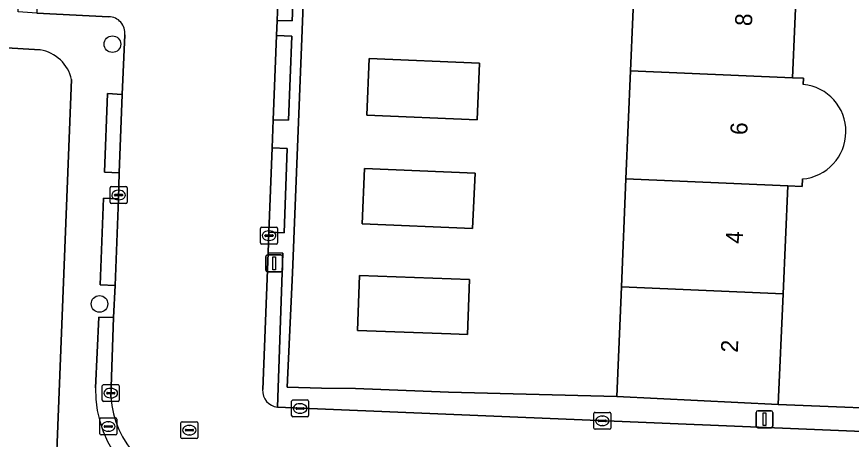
# Model space of a CAD drawing. Extents: x 160732 to 162107, y 387428 to 388479.
# Drawn here: x 161108.16 to 161157.41, y 387717.76 to 387742.71 of the extents above; entities that cross this region are included whole.
import ezdxf

# ---------------------------------------------------------------- set-up
doc = ezdxf.new("R2010")
doc.units = 0
for name, color, linetype in [('IMGEO_Boom', 7, 'Continuous'), ('IMGEO_Erf', 7, 'Continuous'), ('IMGEO_Kolk', 7, 'Continuous'), ('IMGEO_Lichtmast', 7, 'Continuous'), ('IMGEO_Muur', 7, 'Continuous'), ('IMGEO_Pand', 7, 'Continuous'), ('IMGEO_Pand_nummerreeks', 7, 'Continuous'), ('IMGEO_Rijbaan_lokaal_open', 7, 'Continuous'), ('IMGEO_Rioolput', 7, 'Continuous'), ('IMGEO_Voetpad_open', 7, 'Continuous')]:
    doc.layers.add(name, color=color, linetype=linetype)

msp = doc.modelspace()

# ---------------------------------------------------------------- linework, layer by layer
at = {"layer": 'IMGEO_Boom'}
for centre in [(161113.813, 387741.092), (161113.051, 387725.753)]:
    msp.add_circle(centre, 0.489, dxfattribs=at)
at = {"layer": 'IMGEO_Erf'}
for points in [[(161126.042, 387768.14), (161125.698, 387759.448), (161125.573, 387756.28), (161124.438, 387727.592), (161124.114, 387720.835), (161126.139, 387720.772), (161128.149, 387720.759), (161133.639, 387720.538), (161143.568, 387720.283), (161143.842, 387726.758), (161144.112, 387733.141), (161144.382, 387739.524), (161144.652, 387745.911), (161144.922, 387752.291), (161145.192, 387758.674), (161145.469, 387765.209), (161155.055, 387764.757), (161154.76, 387758.261), (161155.626, 387758.224), (161155.588, 387757.349)], [(161109.549, 387740.758), (161107.222, 387740.885), (161107.177, 387746.171), (161100.631, 387746.408), (161100.747, 387749.602), (161107.293, 387749.365), (161107.323, 387750), (161107.439, 387752.498), (161100.833, 387752.726), (161100.946, 387755.98)], [(161155.372, 387752.599), (161155.339, 387751.841), (161154.484, 387751.878), (161154.403, 387750), (161154.208, 387745.497), (161153.933, 387739.112), (161154.587, 387739.084), (161154.571, 387738.715)], [(161111.85, 387691.555), (161112.024, 387694.85), (161109.747, 387695.06), (161110.399, 387713.465), (161110.544, 387717.571), (161111.406, 387739.003)], [(161154.52, 387733.131), (161154.501, 387732.692), (161153.657, 387732.729), (161153.381, 387726.346), (161153.099, 387719.815), (161161.926, 387719.452)]]:
    msp.add_lwpolyline(points, dxfattribs=at)
for points in [[(161135.472, 387739.969), (161135.328, 387736.625), (161128.815, 387736.907), (161128.959, 387740.251)], [(161135.065, 387730.208), (161128.542, 387730.49), (161128.683, 387733.751), (161135.206, 387733.469)], [(161134.887, 387727.189), (161134.769, 387723.949), (161133.77, 387723.986), (161128.272, 387724.188), (161128.39, 387727.428)]]:
    msp.add_lwpolyline(points, close=True, dxfattribs=at)
for centre, radius, start, end in [((161109.159, 387738.485), 2.306, 12.9754, 80.2597), ((161154.285, 387735.925), 2.804, 274.81, 84.1434)]:
    msp.add_arc(centre, radius, start, end, dxfattribs=at)
at = {"layer": 'IMGEO_Kolk'}
for p, q in [((161113.675, 387731.755), (161113.675, 387732.607)), ((161113.75, 387732.681), (161114.602, 387732.681)), ((161114.163, 387732.461), (161114.188, 387732.461)), ((161114.676, 387732.607), (161114.676, 387731.755)), ((161113.934, 387732.175), (161113.934, 387732.187)), ((161114.372, 387732.138), (161113.974, 387732.138)), ((161113.977, 387732.224), (161114.375, 387732.224)), ((161114.186, 387731.901), (161114.161, 387731.901)), ((161114.418, 387732.187), (161114.418, 387732.175)), ((161114.602, 387731.681), (161113.75, 387731.681)), ((161122.63, 387730.281), (161123.482, 387730.281)), ((161122.555, 387729.355), (161122.555, 387730.207)), ((161122.814, 387729.775), (161122.814, 387729.787)), ((161122.857, 387729.824), (161123.255, 387729.824)), ((161123.043, 387730.061), (161123.068, 387730.061)), ((161123.298, 387729.787), (161123.298, 387729.775)), ((161123.556, 387730.207), (161123.556, 387729.355)), ((161123.252, 387729.738), (161122.854, 387729.738)), ((161123.066, 387729.501), (161123.041, 387729.501)), ((161123.482, 387729.281), (161122.63, 387729.281)), ((161113.29, 387720.986), (161114.142, 387720.986)), ((161113.215, 387720.06), (161113.215, 387720.912)), ((161113.474, 387720.48), (161113.474, 387720.492)), ((161113.912, 387720.443), (161113.514, 387720.443)), ((161113.517, 387720.529), (161113.915, 387720.529)), ((161113.703, 387720.766), (161113.728, 387720.766)), ((161113.958, 387720.492), (161113.958, 387720.48)), ((161114.216, 387720.912), (161114.216, 387720.06)), ((161114.142, 387719.986), (161113.29, 387719.986)), ((161113.726, 387720.206), (161113.701, 387720.206)), ((161124.385, 387719.154), (161124.385, 387720.006)), ((161124.46, 387720.08), (161125.312, 387720.08)), ((161125.386, 387720.006), (161125.386, 387719.154)), ((161124.644, 387719.574), (161124.644, 387719.586)), ((161125.082, 387719.537), (161124.684, 387719.537)), ((161124.687, 387719.623), (161125.085, 387719.623)), ((161124.873, 387719.86), (161124.898, 387719.86)), ((161125.128, 387719.586), (161125.128, 387719.574)), ((161125.312, 387719.08), (161124.46, 387719.08)), ((161124.896, 387719.3), (161124.871, 387719.3)), ((161142.213, 387718.424), (161142.213, 387719.276)), ((161142.288, 387719.35), (161143.14, 387719.35)), ((161142.701, 387719.13), (161142.726, 387719.13)), ((161143.214, 387719.276), (161143.214, 387718.424)), ((161142.472, 387718.844), (161142.472, 387718.856)), ((161142.91, 387718.807), (161142.512, 387718.807)), ((161142.515, 387718.893), (161142.913, 387718.893)), ((161142.724, 387718.57), (161142.699, 387718.57)), ((161142.956, 387718.856), (161142.956, 387718.844)), ((161143.14, 387718.35), (161142.288, 387718.35))]:
    msp.add_line(p, q, dxfattribs=at)
for points in [[(161113.675, 387731.755), (161113.675, 387732.607)], [(161113.75, 387732.681), (161114.602, 387732.681)], [(161114.676, 387732.607), (161114.676, 387731.755)], [(161114.602, 387731.681), (161113.75, 387731.681)], [(161122.63, 387730.281), (161123.482, 387730.281)], [(161122.555, 387729.355), (161122.555, 387730.207)], [(161123.556, 387730.207), (161123.556, 387729.355)], [(161123.482, 387729.281), (161122.63, 387729.281)], [(161113.29, 387720.986), (161114.142, 387720.986)], [(161113.215, 387720.06), (161113.215, 387720.912)], [(161114.216, 387720.912), (161114.216, 387720.06)], [(161114.142, 387719.986), (161113.29, 387719.986)], [(161124.385, 387719.154), (161124.385, 387720.006)], [(161124.46, 387720.08), (161125.312, 387720.08)], [(161125.386, 387720.006), (161125.386, 387719.154)], [(161125.312, 387719.08), (161124.46, 387719.08)], [(161142.213, 387718.424), (161142.213, 387719.276)], [(161142.288, 387719.35), (161143.14, 387719.35)], [(161143.214, 387719.276), (161143.214, 387718.424)], [(161143.14, 387718.35), (161142.288, 387718.35)]]:
    msp.add_lwpolyline(points, dxfattribs=at)
for centre, radius, start, end in [((161113.752, 387732.605), 0.0765, 91.552, 178.448), ((161113.752, 387732.605), 0.0765, 91.552, 178.448), ((161114.6, 387732.605), 0.0765, 1.552, 88.448), ((161114.6, 387732.605), 0.0765, 1.552, 88.448), ((161113.974, 387732.184), 0.0403, 85.8775, 175.7526), ((161113.971, 387732.174), 0.0366, 178.938, 274.7102), ((161114.375, 387732.181), 0.043, 264.8664, 352.4533), ((161114.379, 387732.186), 0.0386, 1.7309, 96.639), ((161113.752, 387731.757), 0.0765, 181.552, 268.448), ((161113.752, 387731.757), 0.0765, 181.552, 268.448), ((161114.6, 387731.757), 0.0765, 271.552, 358.448), ((161114.6, 387731.757), 0.0765, 271.552, 358.448), ((161122.632, 387730.205), 0.0765, 91.552, 178.448), ((161122.632, 387730.205), 0.0765, 91.552, 178.448), ((161123.48, 387730.205), 0.0765, 1.552, 88.448), ((161123.48, 387730.205), 0.0765, 1.552, 88.448), ((161122.854, 387729.784), 0.0403, 85.8775, 175.7526), ((161123.259, 387729.786), 0.0386, 1.7309, 96.639), ((161122.632, 387729.357), 0.0765, 181.552, 268.448), ((161122.632, 387729.357), 0.0765, 181.552, 268.448), ((161122.851, 387729.774), 0.0366, 178.938, 274.7102), ((161123.255, 387729.781), 0.043, 264.8664, 352.4533), ((161123.48, 387729.357), 0.0765, 271.552, 358.448), ((161123.48, 387729.357), 0.0765, 271.552, 358.448), ((161113.292, 387720.91), 0.0765, 91.552, 178.448), ((161113.292, 387720.91), 0.0765, 91.552, 178.448), ((161114.14, 387720.91), 0.0765, 1.552, 88.448), ((161114.14, 387720.91), 0.0765, 1.552, 88.448), ((161113.514, 387720.489), 0.0403, 85.8775, 175.7526), ((161113.511, 387720.479), 0.0366, 178.938, 274.7102), ((161113.915, 387720.486), 0.043, 264.8664, 352.4533), ((161113.919, 387720.491), 0.0386, 1.7309, 96.639), ((161113.292, 387720.062), 0.0765, 181.552, 268.448), ((161113.292, 387720.062), 0.0765, 181.552, 268.448), ((161114.14, 387720.062), 0.0765, 271.552, 358.448), ((161114.14, 387720.062), 0.0765, 271.552, 358.448), ((161124.462, 387720.004), 0.0765, 91.552, 178.448), ((161124.462, 387720.004), 0.0765, 91.552, 178.448), ((161125.31, 387720.004), 0.0765, 1.552, 88.448), ((161125.31, 387720.004), 0.0765, 1.552, 88.448), ((161124.684, 387719.583), 0.0403, 85.8775, 175.7526), ((161124.681, 387719.573), 0.0366, 178.938, 274.7102), ((161125.085, 387719.58), 0.043, 264.8664, 352.4533), ((161125.089, 387719.585), 0.0386, 1.7309, 96.639), ((161124.462, 387719.156), 0.0765, 181.552, 268.448), ((161124.462, 387719.156), 0.0765, 181.552, 268.448), ((161125.31, 387719.156), 0.0765, 271.552, 358.448), ((161125.31, 387719.156), 0.0765, 271.552, 358.448), ((161142.29, 387719.274), 0.0765, 91.552, 178.448), ((161142.29, 387719.274), 0.0765, 91.552, 178.448), ((161143.138, 387719.274), 0.0765, 1.552, 88.448), ((161143.138, 387719.274), 0.0765, 1.552, 88.448), ((161142.512, 387718.853), 0.0403, 85.8775, 175.7526), ((161142.509, 387718.843), 0.0366, 178.938, 274.7102), ((161142.913, 387718.85), 0.043, 264.8664, 352.4533), ((161142.917, 387718.855), 0.0386, 1.7309, 96.639), ((161142.29, 387718.426), 0.0765, 181.552, 268.448), ((161142.29, 387718.426), 0.0765, 181.552, 268.448), ((161143.138, 387718.426), 0.0765, 271.552, 358.448), ((161143.138, 387718.426), 0.0765, 271.552, 358.448)]:
    msp.add_arc(centre, radius, start, end, dxfattribs=at)
for centre, major_axis, ratio, start_param, end_param in [((161114.162, 387732.181), (-0.387, 0.002), 0.722429, 4.712389, 7.853982), ((161114.187, 387732.181), (-0.39, 0.002), 0.717154, 1.570796, 4.712389), ((161123.042, 387729.781), (-0.387, 0.002), 0.722429, 4.712389, 7.853982), ((161123.067, 387729.781), (-0.39, 0.002), 0.717154, 1.570796, 4.712389), ((161113.702, 387720.486), (-0.387, 0.002), 0.722429, 4.712389, 7.853982), ((161113.727, 387720.486), (-0.39, 0.002), 0.717154, 1.570796, 4.712389), ((161124.872, 387719.58), (-0.387, 0.002), 0.722429, 4.712389, 7.853982), ((161124.897, 387719.58), (-0.39, 0.002), 0.717154, 1.570796, 4.712389), ((161142.7, 387718.85), (-0.387, 0.002), 0.722429, 4.712389, 7.853982), ((161142.725, 387718.85), (-0.39, 0.002), 0.717154, 1.570796, 4.712389)]:
    msp.add_ellipse(centre, major_axis=major_axis, ratio=ratio, start_param=start_param, end_param=end_param, dxfattribs=at)
at = {"layer": 'IMGEO_Lichtmast'}
for p, q in [((161122.863, 387727.749), (161122.863, 387728.549)), ((161122.863, 387728.549), (161122.863, 387727.749)), ((161122.963, 387728.649), (161123.753, 387728.649)), ((161123.753, 387728.649), (161122.963, 387728.649)), ((161123.853, 387728.549), (161123.853, 387727.749)), ((161123.853, 387727.749), (161123.853, 387728.549)), ((161123.753, 387727.649), (161122.963, 387727.649)), ((161122.963, 387727.649), (161123.753, 387727.649)), ((161151.785, 387718.543), (161151.785, 387719.343)), ((161151.785, 387719.343), (161151.785, 387718.543)), ((161151.885, 387719.443), (161152.675, 387719.443)), ((161152.675, 387719.443), (161151.885, 387719.443)), ((161152.775, 387719.343), (161152.775, 387718.543)), ((161152.775, 387718.543), (161152.775, 387719.343)), ((161152.675, 387718.443), (161151.885, 387718.443)), ((161151.885, 387718.443), (161152.675, 387718.443))]:
    msp.add_line(p, q, dxfattribs=at)
for points in [[(161123.283, 387728.524), (161123.433, 387728.524), (161123.433, 387727.774), (161123.283, 387727.774), (161123.283, 387728.524)], [(161152.205, 387719.318), (161152.355, 387719.318), (161152.355, 387718.568), (161152.205, 387718.568), (161152.205, 387719.318)]]:
    msp.add_lwpolyline(points, dxfattribs=at)
for centre, start, end in [((161122.963, 387728.549), 90, 180), ((161122.963, 387728.549), 90, 180), ((161123.753, 387728.549), 0, 90), ((161123.753, 387728.549), 360, 90), ((161122.963, 387727.749), 180, 270), ((161122.963, 387727.749), 180, 270), ((161123.753, 387727.749), 270, 0), ((161123.753, 387727.749), 270, 0), ((161151.885, 387719.343), 90, 180), ((161151.885, 387719.343), 90, 180), ((161152.675, 387719.343), 0, 90), ((161152.675, 387719.343), 360, 90), ((161151.885, 387718.543), 180, 270), ((161151.885, 387718.543), 180, 270), ((161152.675, 387718.543), 270, 0), ((161152.675, 387718.543), 270, 0)]:
    msp.add_arc(centre, 0.1, start, end, dxfattribs=at)
at = {"layer": 'IMGEO_Muur'}
msp.add_lwpolyline([(161143.568, 387720.283), (161133.639, 387720.538)], dxfattribs=at)
at = {"layer": 'IMGEO_Pand'}
for points in [[(161144.382, 387739.524), (161153.933, 387739.112), (161154.208, 387745.497), (161144.652, 387745.911)], [(161135.472, 387739.969), (161128.959, 387740.251), (161128.815, 387736.907), (161135.328, 387736.625)], [(161135.206, 387733.469), (161128.683, 387733.751), (161128.542, 387730.49), (161135.065, 387730.208)], [(161143.842, 387726.758), (161153.381, 387726.346), (161153.657, 387732.729), (161144.112, 387733.141)], [(161128.272, 387724.188), (161133.77, 387723.986), (161134.769, 387723.949), (161134.887, 387727.189), (161128.39, 387727.428)], [(161143.568, 387720.283), (161153.099, 387719.815), (161153.381, 387726.346), (161143.842, 387726.758)]]:
    msp.add_lwpolyline(points, close=True, dxfattribs=at)
msp.add_lwpolyline([(161154.571, 387738.715), (161154.587, 387739.084), (161153.933, 387739.112), (161144.382, 387739.524), (161144.112, 387733.141), (161153.657, 387732.729), (161154.501, 387732.692), (161154.52, 387733.131)], dxfattribs=at)
msp.add_arc((161154.285, 387735.925), 2.804, 274.81, 84.1434, dxfattribs=at)
at = {"layer": 'IMGEO_Rijbaan_lokaal_open'}
for points in [[(161122.677, 387720.689), (161122.997, 387728.762), (161123.042, 387729.98), (161123.247, 387734.976), (161123.306, 387736.625), (161123.502, 387741.598), (161123.537, 387742.498), (161123.727, 387747.629), (161123.765, 387748.694), (161123.949, 387753.093), (161123.974, 387753.666), (161124.058, 387755.472), (161124.23, 387760.424), (161124.266, 387761.512), (161124.28, 387761.929), (161124.461, 387766.446), (161124.562, 387768.816), (161123.658, 387768.855), (161120.992, 387768.969), (161114.006, 387769.29), (161111.579, 387769.415), (161110.304, 387769.584), (161109.349, 387742.925), (161113.608, 387742.714)], [(161114.541, 387741.646), (161114.392, 387738.12), (161114.219, 387733.491), (161114.163, 387731.954), (161113.972, 387726.844), (161113.885, 387724.943), (161113.713, 387720.259)], [(161118.607, 387714.859), (161154.97, 387713.35), (161163.047, 387712.981), (161163.287, 387717.997), (161123.552, 387719.662)]]:
    msp.add_lwpolyline(points, dxfattribs=at)
for centre, radius, start, end in [((161113.581, 387741.749), 0.966, 353.9027, 88.3779), ((161123.635, 387720.619), 0.961, 175.8357, 265.026), ((161119.669, 387720.739), 5.975, 184.6086, 259.7632)]:
    msp.add_arc(centre, radius, start, end, dxfattribs=at)
at = {"layer": 'IMGEO_Rioolput'}
for p, q in [((161113.145, 387719.016), (161113.997, 387719.016)), ((161113.07, 387718.09), (161113.07, 387718.942)), ((161113.329, 387718.51), (161113.329, 387718.522)), ((161113.767, 387718.473), (161113.369, 387718.473)), ((161113.372, 387718.559), (161113.77, 387718.559)), ((161113.558, 387718.796), (161113.583, 387718.796)), ((161113.813, 387718.522), (161113.813, 387718.51)), ((161114.071, 387718.942), (161114.071, 387718.09)), ((161117.853, 387717.871), (161117.853, 387718.723)), ((161117.928, 387718.797), (161118.78, 387718.797)), ((161118.341, 387718.577), (161118.366, 387718.577)), ((161118.854, 387718.723), (161118.854, 387717.871)), ((161113.997, 387718.016), (161113.145, 387718.016)), ((161113.581, 387718.236), (161113.556, 387718.236)), ((161118.112, 387718.291), (161118.112, 387718.303)), ((161118.55, 387718.254), (161118.152, 387718.254)), ((161118.155, 387718.34), (161118.553, 387718.34)), ((161118.364, 387718.017), (161118.339, 387718.017)), ((161118.596, 387718.303), (161118.596, 387718.291)), ((161118.78, 387717.797), (161117.928, 387717.797))]:
    msp.add_line(p, q, dxfattribs=at)
for points in [[(161113.145, 387719.016), (161113.997, 387719.016)], [(161113.07, 387718.09), (161113.07, 387718.942)], [(161114.071, 387718.942), (161114.071, 387718.09)], [(161117.853, 387717.871), (161117.853, 387718.723)], [(161117.928, 387718.797), (161118.78, 387718.797)], [(161118.854, 387718.723), (161118.854, 387717.871)], [(161113.997, 387718.016), (161113.145, 387718.016)], [(161118.78, 387717.797), (161117.928, 387717.797)]]:
    msp.add_lwpolyline(points, dxfattribs=at)
for centre, radius, start, end in [((161113.147, 387718.94), 0.0765, 91.552, 178.448), ((161113.147, 387718.94), 0.0765, 91.552, 178.448), ((161113.995, 387718.94), 0.0765, 1.552, 88.448), ((161113.995, 387718.94), 0.0765, 1.552, 88.448), ((161113.369, 387718.519), 0.0403, 85.8775, 175.7526), ((161113.366, 387718.509), 0.0366, 178.938, 274.7102), ((161113.77, 387718.516), 0.043, 264.8664, 352.4533), ((161113.774, 387718.521), 0.0386, 1.7309, 96.639), ((161117.93, 387718.721), 0.0765, 91.552, 178.448), ((161117.93, 387718.721), 0.0765, 91.552, 178.448), ((161118.778, 387718.721), 0.0765, 1.552, 88.448), ((161118.778, 387718.721), 0.0765, 1.552, 88.448), ((161113.147, 387718.092), 0.0765, 181.552, 268.448), ((161113.147, 387718.092), 0.0765, 181.552, 268.448), ((161113.995, 387718.092), 0.0765, 271.552, 358.448), ((161113.995, 387718.092), 0.0765, 271.552, 358.448), ((161118.152, 387718.3), 0.0403, 85.8775, 175.7526), ((161118.149, 387718.29), 0.0366, 178.938, 274.7102), ((161118.553, 387718.297), 0.043, 264.8664, 352.4533), ((161118.557, 387718.302), 0.0386, 1.7309, 96.639), ((161117.93, 387717.873), 0.0765, 181.552, 268.448), ((161117.93, 387717.873), 0.0765, 181.552, 268.448), ((161118.778, 387717.873), 0.0765, 271.552, 358.448), ((161118.778, 387717.873), 0.0765, 271.552, 358.448)]:
    msp.add_arc(centre, radius, start, end, dxfattribs=at)
for centre, major_axis, ratio, start_param, end_param in [((161113.557, 387718.516), (-0.387, 0.002), 0.722429, 4.712389, 7.853982), ((161113.582, 387718.516), (-0.39, 0.002), 0.717154, 1.570796, 4.712389), ((161118.34, 387718.297), (-0.387, 0.002), 0.722429, 4.712389, 7.853982), ((161118.365, 387718.297), (-0.39, 0.002), 0.717154, 1.570796, 4.712389)]:
    msp.add_ellipse(centre, major_axis=major_axis, ratio=ratio, start_param=start_param, end_param=end_param, dxfattribs=at)
at = {"layer": 'IMGEO_Voetpad_open'}
for points in [[(161113.608, 387742.714), (161109.349, 387742.925), (161108.258, 387743.001), (161109.359, 387769.626)], [(161108.113, 387769.047), (161108.071, 387768.612), (161107.962, 387765.468), (161107.828, 387762.14), (161107.713, 387758.975), (161107.551, 387755.752), (161107.439, 387752.498), (161107.323, 387750), (161107.293, 387749.365), (161107.177, 387746.171), (161107.222, 387740.885), (161109.549, 387740.758)], [(161167.669, 387719.095), (161161.967, 387719.446), (161161.926, 387719.452), (161153.099, 387719.815), (161143.568, 387720.283), (161133.639, 387720.538), (161128.149, 387720.759), (161126.139, 387720.772), (161124.114, 387720.835), (161124.438, 387727.592), (161125.573, 387756.28), (161125.698, 387759.448), (161126.042, 387768.14)], [(161124.629, 387747.579), (161124.418, 387742.463), (161123.537, 387742.498), (161123.502, 387741.598), (161124.388, 387741.564), (161124.206, 387736.595), (161123.306, 387736.625), (161123.247, 387734.976), (161124.127, 387734.935), (161123.951, 387729.955), (161123.042, 387729.98), (161122.997, 387728.762), (161123.871, 387728.755), (161123.552, 387719.662), (161163.287, 387717.997)], [(161112.822, 387720.79), (161113.01, 387724.978), (161113.885, 387724.943), (161113.972, 387726.844), (161113.088, 387726.883), (161113.284, 387732.006), (161114.163, 387731.954), (161114.219, 387733.491), (161113.346, 387733.527), (161113.523, 387738.177), (161114.392, 387738.12), (161114.541, 387741.646)], [(161111.406, 387739.003), (161110.544, 387717.571), (161110.399, 387713.465), (161117.208, 387713.432), (161119.16, 387713.934)], [(161123.552, 387719.662), (161123.871, 387728.755), (161122.997, 387728.762), (161122.677, 387720.689)], [(161113.713, 387720.259), (161113.885, 387724.943), (161113.01, 387724.978), (161112.822, 387720.79)]]:
    msp.add_lwpolyline(points, dxfattribs=at)
for points in [[(161123.537, 387742.498), (161124.418, 387742.463), (161124.629, 387747.579), (161123.974, 387747.615), (161123.727, 387747.629)], [(161123.502, 387741.598), (161123.306, 387736.625), (161124.206, 387736.595), (161124.388, 387741.564)], [(161114.392, 387738.12), (161113.523, 387738.177), (161113.346, 387733.527), (161114.219, 387733.491)], [(161123.042, 387729.98), (161123.951, 387729.955), (161124.127, 387734.935), (161123.247, 387734.976)], [(161114.163, 387731.954), (161113.284, 387732.006), (161113.088, 387726.883), (161113.972, 387726.844)]]:
    msp.add_lwpolyline(points, close=True, dxfattribs=at)
for centre, radius, start, end in [((161113.581, 387741.749), 0.966, 353.9027, 88.3779), ((161109.159, 387738.485), 2.306, 12.9754, 80.2597), ((161119.508, 387720.614), 6.689, 178.4888, 267.0147), ((161119.508, 387720.614), 6.689, 178.4888, 267.0147), ((161123.635, 387720.619), 0.961, 175.8357, 265.026), ((161119.669, 387720.739), 5.975, 184.6086, 259.7632)]:
    msp.add_arc(centre, radius, start, end, dxfattribs=at)

# ---------------------------------------------------------------- texts
at = {"layer": 'IMGEO_Pand_nummerreeks'}
for s, p in [('8', (161151.541, 387742.143)), ('6', (161151.264, 387735.713)), ('4', (161150.986, 387729.288)), ('2', (161150.708, 387722.86))]:
    msp.add_text(s, height=1, rotation=87.5265, dxfattribs=at).set_placement(p)

doc.saveas('drawing.dxf')
